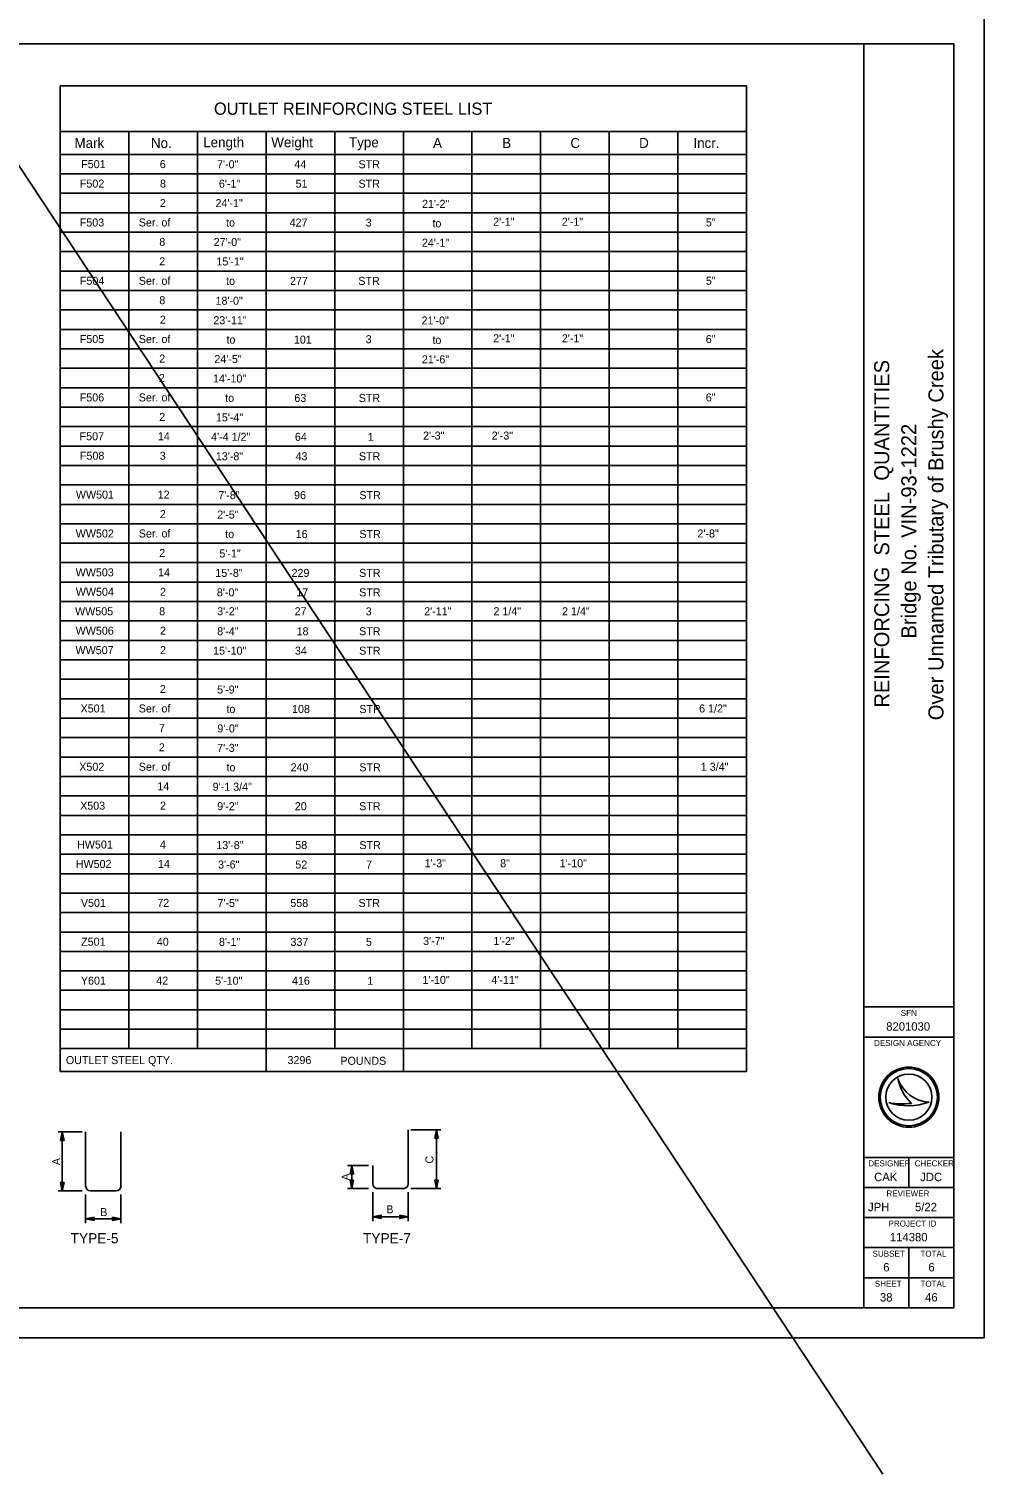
# Model space of a CAD drawing. Extents: x -1609 to 1184, y -412 to 394.
# Drawn here: x -815.3 to -775.6, y -283.4 to -223.4 of the extents above; entities that cross this region are included whole.
import ezdxf

# ---------------------------------------------------------------- set-up
doc = ezdxf.new("R2010")
doc.units = 0
for name, color, linetype in [('Default', 7, 'Continuous'), ('SH_Border', 7, 'Continuous'), ('SH_Cut_Line', 7, 'Continuous'), ('SH_Data', 7, 'Continuous'), ('ST_Details', 7, 'Continuous'), ('ST_Text', 7, 'Continuous'), ('XS_P_Finished_Grade', 7, 'Continuous')]:
    doc.layers.add(name, color=color, linetype=linetype)

msp = doc.modelspace()

# ---------------------------------------------------------------- linework, layer by layer
at = {"layer": 'Default'}
for p, q in [((-813.976, -225.722), (-785.476, -225.722)), ((-813.976, -266.667), (-813.976, -225.722)), ((-785.476, -266.667), (-785.476, -225.722)), ((-813.976, -227.622), (-785.476, -227.622)), ((-811.126, -265.717), (-811.126, -227.622)), ((-808.276, -265.717), (-808.276, -227.622)), ((-805.426, -266.667), (-805.426, -227.622)), ((-802.576, -265.717), (-802.576, -227.622)), ((-799.726, -266.667), (-799.726, -227.622)), ((-796.876, -265.717), (-796.876, -227.622)), ((-794.026, -265.717), (-794.026, -227.622)), ((-791.176, -265.717), (-791.176, -227.622)), ((-788.326, -265.717), (-788.326, -227.622)), ((-813.976, -228.572), (-785.476, -228.572)), ((-813.976, -229.379), (-785.476, -229.379)), ((-813.976, -230.187), (-785.476, -230.187)), ((-813.976, -230.994), (-785.476, -230.994)), ((-813.976, -231.802), (-785.476, -231.802)), ((-813.976, -232.609), (-785.476, -232.609)), ((-813.976, -233.417), (-785.476, -233.417)), ((-813.976, -234.224), (-785.476, -234.224)), ((-813.976, -235.032), (-785.476, -235.032)), ((-813.976, -235.839), (-785.476, -235.839)), ((-813.976, -236.647), (-785.476, -236.647)), ((-813.976, -237.454), (-785.476, -237.454)), ((-813.976, -238.262), (-785.476, -238.262)), ((-813.976, -239.069), (-785.476, -239.069)), ((-813.976, -239.877), (-785.476, -239.877)), ((-813.976, -240.684), (-785.476, -240.684)), ((-813.976, -241.492), (-785.476, -241.492)), ((-813.976, -242.299), (-785.476, -242.299)), ((-813.976, -243.107), (-785.476, -243.107)), ((-813.976, -243.914), (-785.476, -243.914)), ((-813.976, -244.722), (-785.476, -244.722)), ((-813.976, -245.529), (-785.476, -245.529)), ((-813.976, -246.337), (-785.476, -246.337)), ((-813.976, -247.144), (-785.476, -247.144)), ((-813.976, -247.952), (-785.476, -247.952)), ((-813.976, -248.759), (-785.476, -248.759)), ((-813.976, -249.567), (-785.476, -249.567)), ((-813.976, -250.374), (-785.476, -250.374)), ((-813.976, -251.182), (-785.476, -251.182)), ((-813.976, -251.989), (-785.476, -251.989)), ((-813.976, -252.797), (-785.476, -252.797)), ((-813.976, -253.604), (-785.476, -253.604)), ((-813.976, -254.412), (-785.476, -254.412)), ((-813.976, -255.219), (-785.476, -255.219)), ((-813.976, -256.027), (-785.476, -256.027)), ((-813.976, -256.834), (-785.476, -256.834)), ((-813.976, -257.642), (-785.476, -257.642)), ((-813.976, -258.449), (-785.476, -258.449)), ((-813.976, -259.257), (-785.476, -259.257)), ((-813.976, -260.064), (-785.476, -260.064)), ((-813.976, -260.872), (-785.476, -260.872)), ((-813.976, -261.679), (-785.476, -261.679)), ((-813.976, -262.487), (-785.476, -262.487)), ((-813.976, -263.294), (-785.476, -263.294)), ((-813.976, -264.102), (-785.476, -264.102)), ((-813.976, -264.909), (-785.476, -264.909)), ((-813.976, -265.717), (-785.476, -265.717)), ((-813.976, -266.667), (-785.476, -266.667))]:
    msp.add_line(p, q, dxfattribs=at)
at = {"layer": 'SH_Border'}
for p, q in [((-780.61, -276.483), (-780.61, -223.983)), ((-780.61, -263.983), (-776.86, -263.983)), ((-780.61, -265.233), (-776.86, -265.233)), ((-780.61, -270.233), (-776.86, -270.233)), ((-778.735, -270.233), (-778.735, -271.483)), ((-780.61, -271.483), (-776.86, -271.483)), ((-780.61, -272.733), (-776.86, -272.733)), ((-780.61, -273.983), (-776.86, -273.983)), ((-778.735, -273.983), (-778.735, -275.233)), ((-780.61, -275.233), (-776.86, -275.233)), ((-778.735, -275.233), (-778.735, -276.483))]:
    msp.add_line(p, q, dxfattribs=at)
msp.add_lwpolyline([(-856.86, -223.983), (-776.86, -223.983), (-776.86, -276.483), (-856.86, -276.483)], close=True, dxfattribs=at)
at = {"layer": 'SH_Cut_Line'}
msp.add_lwpolyline([(-860.61, -277.733), (-775.61, -277.733), (-775.61, -222.733), (-860.61, -222.733)], close=True, dxfattribs=at)
at = {"layer": 'SH_Data'}
for p, q in [((-779.191, -266.959), (-779.191, -266.959)), ((-778.735, -267.733), (-778.735, -267.733)), ((-779.567, -267.959), (-779.567, -267.959)), ((-777.891, -267.937), (-777.891, -267.937))]:
    msp.add_line(p, q, dxfattribs=at)
for radius in [1.25, 1.192, 1.192, 0.956]:
    msp.add_circle((-778.735, -267.733), radius, dxfattribs=at)
for centre, radius, start, end in [((-777.82, -266.489), 1.45, 198.92567, 198.93195), ((-777.243, -266.558), 1.989, 191.63793, 191.64215), ((-777.82, -266.489), 1.45, 198.93195, 267.16574), ((-777.243, -266.558), 1.989, 191.64215, 226.09467), ((-778.99, -264.847), 3.165, 259.49639, 259.49952), ((-778.761, -265.558), 2.533, 251.45274, 251.45764), ((-778.761, -265.558), 2.533, 251.45764, 290.08324), ((-778.99, -264.847), 3.165, 259.49952, 276.66723)]:
    msp.add_arc(centre, radius, start, end, dxfattribs=at)
at = {"layer": 'ST_Details'}
for p, q in [((-812.919, -269.177), (-812.919, -271.427)), ((-811.452, -269.177), (-811.452, -271.427)), ((-799.528, -269.087), (-799.528, -271.336)), ((-800.995, -270.572), (-800.995, -271.336)), ((-811.647, -271.622), (-812.723, -271.622)), ((-799.723, -271.532), (-800.799, -271.532))]:
    msp.add_line(p, q, dxfattribs=at)
for centre, start, end in [((-800.799, -271.337), 180, 270), ((-799.723, -271.337), 270, 360), ((-812.723, -271.427), 180, 270), ((-811.647, -271.427), 270, 360)]:
    msp.add_arc(centre, 0.196, start, end, dxfattribs=at)
at = {"layer": 'ST_Text'}
for p, q in [((-813.07, -269.177), (-814.063, -269.177)), ((-813.888, -269.177), (-813.888, -271.623)), ((-799.421, -269.087), (-798.176, -269.087)), ((-798.351, -271.532), (-798.351, -269.087)), ((-801.17, -270.572), (-802.04, -270.572)), ((-801.865, -270.572), (-801.865, -271.532)), ((-813.07, -271.623), (-814.063, -271.623)), ((-812.919, -271.777), (-812.919, -272.965)), ((-811.452, -271.777), (-811.452, -272.965)), ((-801.17, -271.532), (-802.04, -271.532)), ((-800.995, -271.675), (-800.995, -272.879)), ((-799.528, -271.675), (-799.528, -272.879)), ((-799.421, -271.532), (-798.176, -271.532)), ((-812.919, -272.79), (-811.452, -272.79)), ((-800.995, -272.704), (-799.528, -272.704))]:
    msp.add_line(p, q, dxfattribs=at)
for points in [[(-813.958, -269.527), (-813.888, -269.177), (-813.818, -269.527)], [(-798.421, -269.437), (-798.351, -269.087), (-798.281, -269.437)], [(-801.935, -270.922), (-801.865, -270.572), (-801.795, -270.922)], [(-813.818, -271.273), (-813.888, -271.623), (-813.958, -271.273)], [(-801.795, -271.182), (-801.865, -271.532), (-801.935, -271.182)], [(-798.281, -271.182), (-798.351, -271.532), (-798.421, -271.182)], [(-812.569, -272.86), (-812.919, -272.79), (-812.569, -272.72)], [(-811.802, -272.72), (-811.452, -272.79), (-811.802, -272.86)], [(-800.645, -272.774), (-800.995, -272.704), (-800.645, -272.634)], [(-799.878, -272.634), (-799.528, -272.704), (-799.878, -272.774)]]:
    msp.add_lwpolyline(points, close=True, dxfattribs=at)
at = {"layer": 'XS_P_Finished_Grade'}
msp.add_line((-939.837, -41.027), (-779.811, -283.389), dxfattribs=at)

# ---------------------------------------------------------------- texts
at = {"layer": 'Default'}
for s, height, p in [('OUTLET REINFORCING STEEL LIST', 0.50668, (-807.59, -226.925)), ('Mark', 0.4156, (-813.382, -228.304)), ('No.', 0.4156, (-810.208, -228.305)), ('Length', 0.4156, (-808.038, -228.275)), ('Weight', 0.4156, (-805.21, -228.275)), ('Type', 0.4156, (-801.983, -228.275)), ('A', 0.416, (-798.493, -228.304)), ('B', 0.416, (-795.621, -228.304)), ('C', 0.416, (-792.788, -228.304)), ('D', 0.416, (-789.934, -228.304)), ('Incr.', 0.4156, (-787.68, -228.304)), ('F501', 0.3325, (-813.104, -229.142)), ('6', 0.332, (-809.84, -229.142)), ('7\'-0"', 0.3325, (-807.462, -229.147)), ('44', 0.3325, (-804.254, -229.147)), ('STR', 0.3325, (-801.588, -229.147)), ('F502', 0.3325, (-813.159, -229.949)), ('8', 0.332, (-809.832, -229.949)), ('6\'-1"', 0.3325, (-807.386, -229.954)), ('51', 0.3325, (-804.202, -229.954)), ('STR', 0.3325, (-801.588, -229.954)), ('2', 0.332, (-809.836, -230.757)), ('24\'-1"', 0.3325, (-807.526, -230.761)), ('21\'-2"', 0.3325, (-798.951, -230.791)), ('F503', 0.3325, (-813.163, -231.564)), ('Ser. of', 0.3325, (-810.711, -231.564)), ('to', 0.3325, (-807.088, -231.569)), ('427', 0.3325, (-804.45, -231.569)), ('3', 0.332, (-801.289, -231.569)), ('to', 0.3325, (-798.518, -231.599)), ('2\'-1"', 0.3325, (-795.996, -231.534)), ('2\'-1"', 0.3325, (-793.146, -231.534)), ('5"', 0.3325, (-787.164, -231.564)), ('8', 0.332, (-809.859, -232.372)), ('27\'-0"', 0.3325, (-807.603, -232.376)), ('24\'-1"', 0.3325, (-798.955, -232.406)), ('2', 0.332, (-809.863, -233.179)), ('15\'-1"', 0.3325, (-807.488, -233.184)), ('F504', 0.3325, (-813.158, -233.987)), ('Ser. of', 0.3325, (-810.711, -233.987)), ('to', 0.3325, (-807.088, -233.992)), ('277', 0.3325, (-804.434, -233.992)), ('STR', 0.3325, (-801.596, -233.992)), ('5"', 0.3325, (-787.164, -233.987)), ('8', 0.332, (-809.859, -234.794)), ('18\'-0"', 0.3325, (-807.526, -234.816)), ('2', 0.332, (-809.837, -235.602)), ('23\'-11"', 0.3325, (-807.615, -235.624)), ('21\'-0"', 0.3325, (-798.97, -235.636)), ('F505', 0.3325, (-813.162, -236.409)), ('Ser. of', 0.3325, (-810.711, -236.409)), ('to', 0.3325, (-807.071, -236.431)), ('101', 0.3325, (-804.272, -236.431)), ('3', 0.332, (-801.289, -236.414)), ('to', 0.3325, (-798.518, -236.444)), ('2\'-1"', 0.3325, (-795.996, -236.379)), ('2\'-1"', 0.3325, (-793.146, -236.379)), ('6"', 0.3325, (-787.167, -236.409)), ('2', 0.332, (-809.863, -237.217)), ('24\'-5"', 0.3325, (-807.574, -237.239)), ('21\'-6"', 0.3325, (-798.957, -237.251)), ('2', 0.332, (-809.878, -238.024)), ('14\'-10"', 0.3325, (-807.632, -238.046)), ('F506', 0.3325, (-813.163, -238.832)), ('Ser. of', 0.3325, (-810.711, -238.832)), ('to', 0.3325, (-807.122, -238.854)), ('63', 0.3325, (-804.252, -238.854)), ('STR', 0.3325, (-801.579, -238.854)), ('6"', 0.3325, (-787.167, -238.832)), ('2', 0.332, (-809.863, -239.639)), ('15\'-4"', 0.3325, (-807.511, -239.661)), ('F507', 0.3325, (-813.17, -240.447)), ('14', 0.3325, (-809.92, -240.447)), ('4\'-4 1/2"', 0.3325, (-807.709, -240.469)), ('2\'-3"', 0.3325, (-798.906, -240.417)), ('2\'-3"', 0.3325, (-796.056, -240.417)), ('64', 0.3325, (-804.229, -240.469)), ('1', 0.332, (-801.204, -240.469)), ('F508', 0.3325, (-813.156, -241.254)), ('3', 0.332, (-809.84, -241.254)), ('13\'-8"', 0.3325, (-807.513, -241.276)), ('43', 0.3325, (-804.202, -241.276)), ('STR', 0.3325, (-801.571, -241.276)), ('WW501', 0.3325, (-813.325, -242.869)), ('12', 0.3325, (-809.927, -242.869)), ('7\'-8"', 0.3325, (-807.411, -242.891)), ('96', 0.3325, (-804.264, -242.891)), ('STR', 0.3325, (-801.553, -242.891)), ('2', 0.332, (-809.837, -243.677)), ('2\'-5"', 0.3325, (-807.455, -243.699)), ('WW502', 0.3325, (-813.329, -244.484)), ('Ser. of', 0.3325, (-810.711, -244.484)), ('to', 0.3325, (-807.122, -244.506)), ('16', 0.3325, (-804.196, -244.506)), ('STR', 0.3325, (-801.553, -244.506)), ('2\'-8"', 0.3325, (-787.512, -244.484)), ('2', 0.332, (-809.863, -245.292)), ('5\'-1"', 0.3325, (-807.366, -245.314)), ('WW503', 0.3325, (-813.333, -246.099)), ('14', 0.3325, (-809.909, -246.099)), ('15\'-8"', 0.3325, (-807.533, -246.121)), ('229', 0.3325, (-804.368, -246.121)), ('STR', 0.3325, (-801.562, -246.121)), ('WW504', 0.3325, (-813.328, -246.907)), ('2', 0.332, (-809.832, -246.907)), ('8\'-0"', 0.3325, (-807.47, -246.929)), ('17', 0.3325, (-804.173, -246.929)), ('STR', 0.3325, (-801.562, -246.929)), ('WW505', 0.3325, (-813.357, -247.714)), ('8', 0.332, (-809.865, -247.714)), ('3\'-2"', 0.3325, (-807.455, -247.714)), ('27', 0.3325, (-804.241, -247.714)), ('3', 0.332, (-801.289, -247.719)), ('2\'-11"', 0.3325, (-798.861, -247.714)), ('2 1/4"', 0.3325, (-795.985, -247.714)), ('2 1/4"', 0.3325, (-793.135, -247.714)), ('WW506', 0.3325, (-813.333, -248.522)), ('2', 0.332, (-809.832, -248.522)), ('8\'-4"', 0.3325, (-807.456, -248.544)), ('18', 0.3325, (-804.159, -248.544)), ('STR', 0.3325, (-801.562, -248.544)), ('WW507', 0.3325, (-813.34, -249.329)), ('2', 0.332, (-809.832, -249.329)), ('15\'-10"', 0.3325, (-807.627, -249.351)), ('34', 0.3325, (-804.229, -249.351)), ('STR', 0.3325, (-801.562, -249.351)), ('2', 0.332, (-809.837, -250.944)), ('5\'-9"', 0.3325, (-807.46, -250.966)), ('X501', 0.3325, (-813.13, -251.752)), ('Ser. of', 0.3325, (-810.711, -251.752)), ('to', 0.3325, (-807.071, -251.774)), ('108', 0.3325, (-804.348, -251.774)), ('STR', 0.3325, (-801.553, -251.774)), ('6 1/2"', 0.3325, (-787.442, -251.752)), ('7', 0.332, (-809.873, -252.559)), ('9\'-0"', 0.3325, (-807.45, -252.581)), ('2', 0.332, (-809.878, -253.367)), ('7\'-3"', 0.3325, (-807.458, -253.389)), ('X502', 0.3325, (-813.185, -254.174)), ('Ser. of', 0.3325, (-810.711, -254.174)), ('to', 0.3325, (-807.071, -254.196)), ('240', 0.3325, (-804.408, -254.196)), ('STR', 0.3325, (-801.553, -254.196)), ('1 3/4"', 0.3325, (-787.374, -254.174)), ('14', 0.3325, (-809.94, -254.982)), ('9\'-1 3/4"', 0.3325, (-807.643, -255.004)), ('X503', 0.3325, (-813.147, -255.789)), ('2', 0.332, (-809.832, -255.789)), ('9\'-2"', 0.3325, (-807.455, -255.811)), ('20', 0.3325, (-804.233, -255.811)), ('STR', 0.3325, (-801.562, -255.811)), ('HW501', 0.3325, (-813.273, -257.404)), ('4', 0.332, (-809.835, -257.404)), ('13\'-8"', 0.3325, (-807.495, -257.426)), ('58', 0.3325, (-804.214, -257.426)), ('STR', 0.3325, (-801.553, -257.426)), ('HW502', 0.3325, (-813.328, -258.212)), ('14', 0.3325, (-809.914, -258.212)), ('3\'-6"', 0.3325, (-807.419, -258.234)), ('52', 0.3325, (-804.211, -258.234)), ('7', 0.332, (-801.272, -258.234)), ('1\'-3"', 0.3325, (-798.843, -258.182)), ('8"', 0.3325, (-795.705, -258.182)), ('1\'-10"', 0.3325, (-793.234, -258.182)), ('V501', 0.3325, (-813.117, -259.827)), ('72', 0.3325, (-809.944, -259.827)), ('7\'-5"', 0.3325, (-807.446, -259.832)), ('558', 0.3325, (-804.418, -259.832)), ('STR', 0.3325, (-801.588, -259.832)), ('Z501', 0.3325, (-813.106, -261.442)), ('40', 0.3325, (-809.964, -261.442)), ('8\'-1"', 0.3325, (-807.383, -261.447)), ('337', 0.3325, (-804.413, -261.447)), ('5', 0.332, (-801.279, -261.447)), ('3\'-7"', 0.3325, (-798.906, -261.412)), ('1\'-2"', 0.3325, (-795.988, -261.412)), ('Y601', 0.3325, (-813.116, -263.057)), ('42', 0.3325, (-809.987, -263.057)), ('5\'-10"', 0.3325, (-807.543, -263.062)), ('416', 0.3325, (-804.353, -263.062)), ('1', 0.332, (-801.221, -263.062)), ('1\'-10"', 0.3325, (-798.934, -263.027)), ('4\'-11"', 0.3325, (-796.07, -263.027)), ('OUTLET STEEL QTY.', 0.3325, (-813.739, -266.358)), ('3296', 0.3325, (-804.536, -266.358)), ('POUNDS', 0.3325, (-802.339, -266.388)), ('B', 0.332, (-812.314, -272.673)), ('B', 0.332, (-800.432, -272.556))]:
    msp.add_text(s, height=height, dxfattribs=at).set_placement(p)
for s, p in [('A', (-813.978, -270.555)), ('C', (-798.476, -270.489)), ('A', (-801.952, -271.193))]:
    msp.add_text(s, height=0.332, rotation=90, dxfattribs=at).set_placement(p)
at = {"layer": 'SH_Data'}
for s, p in [('Over Unnamed Tributary of Brushy Creek', (-777.297, -252.074)), ('REINFORCING  STEEL  QUANTITIES', (-779.547, -251.552)), ('Bridge No. VIN-93-1222', (-778.422, -248.681))]:
    msp.add_text(s, height=0.625, rotation=90, dxfattribs=at).set_placement(p)
for s, height, p in [('SFN', 0.25, (-779.07, -264.358)), ('8201030', 0.35, (-779.674, -264.971)), ('DESIGN AGENCY', 0.25, (-780.179, -265.608)), ('DESIGNER', 0.25, (-780.418, -270.608)), ('CHECKER', 0.25, (-778.495, -270.608)), ('CAK', 0.35, (-780.174, -271.221)), ('JDC', 0.35, (-778.263, -271.221)), ('REVIEWER', 0.25, (-779.664, -271.858)), ('JPH', 0.35, (-780.427, -272.471)), ('5/22', 0.35, (-778.477, -272.471)), ('PROJECT ID', 0.25, (-779.578, -273.108)), ('114380', 0.35, (-779.52, -273.721)), ('SUBSET', 0.25, (-780.242, -274.358)), ('TOTAL', 0.25, (-778.253, -274.358)), ('6', 0.35, (-779.797, -274.971)), ('6', 0.35, (-777.922, -274.971)), ('SHEET', 0.25, (-780.147, -275.608)), ('TOTAL', 0.25, (-778.253, -275.608)), ('38', 0.35, (-779.933, -276.221)), ('46', 0.35, (-778.058, -276.221))]:
    msp.add_text(s, height=height, dxfattribs=at).set_placement(p)
at = {"layer": 'ST_Text'}
for s, p in [('TYPE-5', (-813.543, -273.806)), ('TYPE-7', (-801.401, -273.806))]:
    msp.add_text(s, height=0.425, dxfattribs=at).set_placement(p)

doc.saveas('drawing.dxf')
